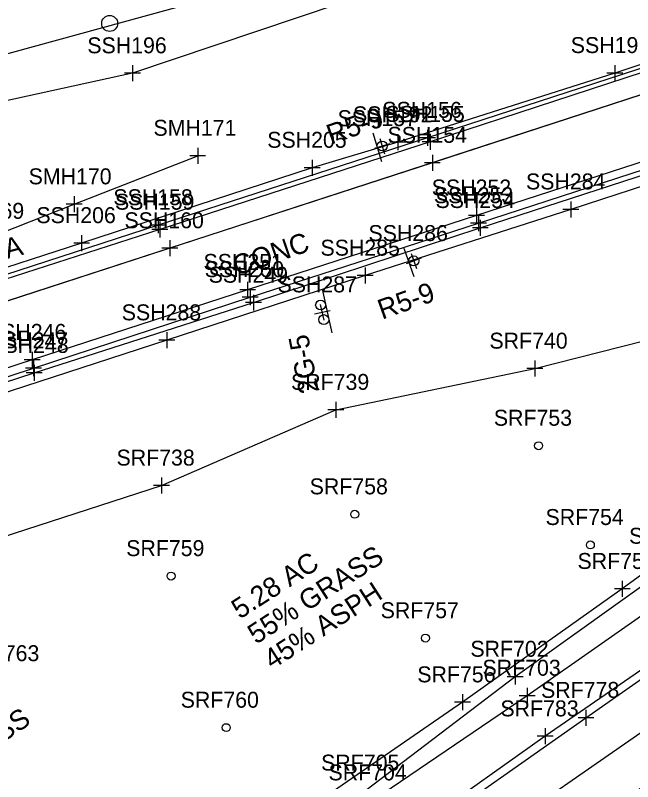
# Model space of a CAD drawing. Extents: x 941041 to 969446, y 397014 to 416764.
# Drawn here: x 952047.1 to 952201.9, y 403535.6 to 403727.8 of the extents above; entities that cross this region are included whole.
import ezdxf

# ---------------------------------------------------------------- set-up
doc = ezdxf.new("R2010")
doc.units = 0
for name, color, linetype in [('SURVEY - DRAINAGE - Area Shapes', 7, 'Continuous'), ('SURVEY - DRAINAGE - Area Shapes Text', 7, 'Continuous'), ('SURVEY - DTM - Breaklines', 7, 'Continuous'), ('SURVEY - DTM - Breaklines - Points - Locators', 7, 'Continuous'), ('SURVEY - DTM - Breaklines - Points - Numbers', 7, 'Continuous'), ('SURVEY - DTM - Spot Points - Locators', 7, 'Continuous'), ('SURVEY - DTM - Spot Points - Point Numbers', 7, 'Continuous'), ('SURVEY - NON-TRANSPORTATION - Features', 7, 'Continuous'), ('SURVEY - ROADSIDE BARRIERS - Points - Locators', 7, 'Continuous'), ('SURVEY - ROADSIDE BARRIERS - Points - Numbers', 7, 'Continuous'), ('SURVEY - ROADSIDE BARRIERS with Text', 7, 'Continuous'), ('SURVEY - TRAFFIC CONTROL - Signs - Points - Locators', 7, 'Continuous'), ('SURVEY - TRAFFIC CONTROL - Signs - Points - Numbers', 7, 'Continuous'), ('SURVEY - TRAFFIC CONTROL - Signs and Devices with Text', 7, 'Continuous'), ('SURVEY - TRANSPORTATION - Features', 7, 'Continuous'), ('SURVEY - TRANSPORTATION - Features - Points - Locators', 7, 'Continuous'), ('SURVEY - TRANSPORTATION - Features - Points - Numbers', 7, 'Continuous'), ('SURVEY - TRANSPORTATION - Features Text', 7, 'Continuous'), ('SURVEY - TRANSPORTATION - Roads', 7, 'Continuous'), ('SURVEY - TRANSPORTATION - Roads - Points - Locators', 7, 'Continuous'), ('SURVEY - TRANSPORTATION - Roads - Points - Numbers', 7, 'Continuous'), ('SURVEY - VEGETATION - Features with Text', 7, 'Continuous')]:
    doc.layers.add(name, color=color, linetype=linetype)

msp = doc.modelspace()

# ---------------------------------------------------------------- linework, layer by layer
at = {"layer": 'SURVEY - DRAINAGE - Area Shapes'}
msp.add_lwpolyline([(951145.6, 402792.15), (951562.19, 403084.02), (952475.83, 403724.71), (952754.77, 403922.8), (952578.99, 403846.21), (952455.44, 403792), (952334.19, 403750.29), (951972.51, 403632.53), (951887.41, 403584.59)], dxfattribs=at)
at = {"layer": 'SURVEY - DTM - Breaklines'}
for points in [[(952391.23, 403804.6), (952335.21, 403790.24), (952294.78, 403776.99), (952259.32, 403766.29), (952198.65, 403752.21), (952128.43, 403730.68), (952076.47, 403713.23), (952026.34, 403702.32), (951990.64, 403693.13), (951961.99, 403686.82), (951938.34, 403709.64), (951936.38, 403735.71)], [(952052.42, 403750.09), (951996.09, 403748.28), (951959.46, 403753.53), (951937.96, 403753.71), (951919.41, 403744.33), (951914.36, 403717.21), (951914.76, 403681.4), (951927.27, 403658.29), (951940.68, 403647.83), (951991.85, 403656.35), (952039.73, 403671.73), (952061.81, 403680.38), (952092.8, 403692.55)], [(951894.21, 403365.74), (951918.42, 403383.39), (951928.26, 403393.2), (951937.5, 403404.8), (951944.43, 403414.22), (951943.9, 403434.94), (951940.69, 403482.53), (951942.54, 403525.65), (951948.59, 403563.68), (951990.69, 403583.16), (952037.49, 403594.92), (952083.73, 403609.86), (952127.47, 403628.84), (952177.41, 403639.18), (952231.73, 403652.95), (952272.64, 403662.7), (952326.07, 403690.06), (952387.14, 403712.34)], [(952390.12, 403709.29), (952375.16, 403701.7), (952334.33, 403674.35), (952294.07, 403646.32), (952253.05, 403618.96), (952212.11, 403590.26), (952172.46, 403561.93), (952135.01, 403533.38), (952096.67, 403507.49), (952059.44, 403481.45), (952022.03, 403454.99), (951987.68, 403427.24), (951949.6, 403400.09), (951914.89, 403372.9), (951892.43, 403360.97), (951856.04, 403333.4)], [(952385.06, 403709.46), (952353.72, 403690.71), (952314.33, 403662.75), (952269.64, 403633.08), (952235.37, 403610.19), (952199.33, 403583.94), (952159.25, 403555.51), (952115.83, 403525.58), (952073.88, 403500.36), (952059.24, 403490.85), (952018.99, 403460.68), (951980.43, 403432.29), (951950.02, 403408.86), (951929.51, 403394.29)], [(952391.5, 403705.96), (952378.05, 403698.72), (952337.41, 403670), (952297.08, 403641.65), (952256.58, 403614.03), (952216.07, 403585.55), (952175.49, 403557.17), (952136.87, 403530.93), (952099.06, 403503.27), (952062.19, 403477.29), (952024.78, 403450.56), (951989.35, 403424.97), (951950.82, 403398.13), (951916.7, 403370.68), (951892.31, 403352.03), (951855.51, 403329.45)]]:
    msp.add_lwpolyline(points, dxfattribs=at)
at = {"layer": 'SURVEY - DTM - Breaklines - Points - Locators'}
for p, q in [((952076.47, 403715.23), (952076.47, 403711.23)), ((952078.47, 403713.23), (952074.47, 403713.23)), ((952092.8, 403694.55), (952092.8, 403690.55)), ((952094.8, 403692.55), (952090.8, 403692.55)), ((952061.81, 403682.38), (952061.81, 403678.38)), ((952063.81, 403680.38), (952059.81, 403680.38)), ((952177.41, 403641.18), (952177.41, 403637.18)), ((952179.41, 403639.18), (952175.41, 403639.18)), ((952127.47, 403630.84), (952127.47, 403626.84)), ((952129.47, 403628.84), (952125.47, 403628.84)), ((952083.73, 403611.86), (952083.73, 403607.86)), ((952085.73, 403609.86), (952081.73, 403609.86)), ((952199.33, 403585.94), (952199.33, 403581.94)), ((952201.33, 403583.94), (952197.33, 403583.94)), ((952172.46, 403563.93), (952172.46, 403559.93)), ((952174.46, 403561.93), (952170.46, 403561.93)), ((952175.49, 403559.17), (952175.49, 403555.17)), ((952159.25, 403557.51), (952159.25, 403553.51)), ((952177.49, 403557.17), (952173.49, 403557.17)), ((952161.25, 403555.51), (952157.25, 403555.51))]:
    msp.add_line(p, q, dxfattribs=at)
at = {"layer": 'SURVEY - DTM - Spot Points - Locators'}
for centre in [(952178.34, 403619.85), (952132.19, 403602.65), (952191.31, 403594.96), (952086.13, 403587.16), (952149.95, 403571.6), (952099.96, 403549.15)]:
    msp.add_circle(centre, 1, dxfattribs=at)
at = {"layer": 'SURVEY - NON-TRANSPORTATION - Features'}
msp.add_lwpolyline([(952376.43, 403816.81), (952331.99, 403804.57), (952288.98, 403791.71), (952248.8, 403779.67), (952181.92, 403760.97), (952124.49, 403739.88), (952023.66, 403712.26), (951987.01, 403701.21)], dxfattribs=at)
msp.add_circle((952070.72, 403725.73), 2, dxfattribs=at)
at = {"layer": 'SURVEY - ROADSIDE BARRIERS - Points - Locators'}
for p, q in [((952150.48, 403699.05), (952150.48, 403695.05)), ((952152.48, 403697.05), (952148.48, 403697.05)), ((952082.93, 403677.14), (952082.93, 403673.14)), ((952163.71, 403676.44), (952163.71, 403672.44)), ((952084.93, 403675.14), (952080.93, 403675.14)), ((952165.71, 403674.44), (952161.71, 403674.44)), ((952106.81, 403657.71), (952106.81, 403653.71)), ((952108.81, 403655.71), (952104.81, 403655.71)), ((952051.8, 403640.11), (952051.8, 403636.11)), ((952053.8, 403638.11), (952049.8, 403638.11))]:
    msp.add_line(p, q, dxfattribs=at)
at = {"layer": 'SURVEY - ROADSIDE BARRIERS with Text'}
for points in [[(952302.14, 403750.83), (952286.56, 403742.28), (952273.05, 403736.74), (952213.46, 403717.52), (952150.48, 403697.05), (952082.93, 403675.14), (952023.4, 403655.81), (951969.45, 403638.98), (951959.66, 403636.72), (951945.4, 403635.92), (951933.44, 403639.98), (951918.8, 403651.79), (951913.01, 403662.6), (951908.8, 403681.05), (951907.83, 403705.82), (951911.58, 403759.1)], [(951891, 403405.77), (951893.44, 403453.97), (951897.83, 403506.16), (951900.59, 403527.52), (951905.51, 403548.48), (951912.86, 403568.68), (951921.41, 403582.37), (951932.82, 403592.93), (951951.38, 403603.99), (952001.2, 403621.62), (952051.8, 403638.11), (952106.81, 403655.71), (952163.71, 403674.44), (952216.21, 403691.51), (952270.15, 403708.94), (952288.83, 403714.2), (952305.98, 403717.16)]]:
    msp.add_lwpolyline(points, dxfattribs=at)
at = {"layer": 'SURVEY - TRAFFIC CONTROL - Signs - Points - Locators'}
for p, q in [((952141, 403695.53), (952137.17, 403694.39)), ((952138.51, 403696.88), (952139.65, 403693.04)), ((952148.88, 403666.84), (952145.12, 403665.48)), ((952146.32, 403668.04), (952147.68, 403664.28)), ((952124.5, 403651.34), (952123.64, 403655.25)), ((952122.12, 403652.87), (952126.02, 403653.72))]:
    msp.add_line(p, q, dxfattribs=at)
at = {"layer": 'SURVEY - TRAFFIC CONTROL - Signs and Devices with Text'}
for p, q in [((952138.98, 403691.01), (952136.84, 403698.2)), ((952147.13, 403662.22), (952144.57, 403669.27)), ((952124.05, 403659.12), (952126.44, 403648.18))]:
    msp.add_line(p, q, dxfattribs=at)
for centre in [(952139.1, 403694.99), (952147.02, 403666.19), (952123.64, 403655.12), (952124.44, 403651.46)]:
    msp.add_circle(centre, 1.25, dxfattribs=at)
at = {"layer": 'SURVEY - TRANSPORTATION - Features'}
for points in [[(952518.71, 403793.8), (952465.54, 403774.16), (952410.35, 403753.67), (952351.49, 403733.28), (952301.32, 403715.13), (952247.22, 403698.89), (952186.41, 403679.1), (952134.85, 403662.49), (952085.04, 403646.28), (952027.94, 403627.74), (951972.26, 403608.87), (951935.7, 403591.12), (951920.05, 403575.28), (951909.48, 403553.09), (951902.27, 403519.09), (951896.56, 403465.79), (951896.39, 403409.59)], [(952398.44, 403784.2), (952342.68, 403764.13), (952306.8, 403754.24), (952300.47, 403753.95), (952294.73, 403748.8), (952274.38, 403738.86), (952197.48, 403713.29), (952143.02, 403695.93), (952121.5, 403689.54), (952063.69, 403670.65), (952006.84, 403652.21), (951952.44, 403637.98), (951939.42, 403639.21), (951926.69, 403646.99), (951915.45, 403661.4), (951909.3, 403684.87), (951909.41, 403711.07), (951912.02, 403750.78)], [(952265.24, 403606.38), (952222.49, 403576.23), (952179.99, 403546.98), (952139.51, 403518.29), (952098.53, 403490.18), (952058.63, 403462.26), (952014.83, 403431.77), (951971.94, 403401.29), (951951.98, 403390.91), (951922.49, 403368.14), (951893.1, 403345.72), (951854.25, 403319.66)]]:
    msp.add_lwpolyline(points, dxfattribs=at)
at = {"layer": 'SURVEY - TRANSPORTATION - Features - Points - Locators'}
for p, q in [((952197.48, 403715.29), (952197.48, 403711.29)), ((952199.48, 403713.29), (952195.48, 403713.29)), ((952143.02, 403697.93), (952143.02, 403693.93)), ((952145.02, 403695.93), (952141.02, 403695.93)), ((952121.5, 403691.54), (952121.5, 403687.54)), ((952123.5, 403689.54), (952119.5, 403689.54)), ((952186.41, 403681.1), (952186.41, 403677.1)), ((952188.41, 403679.1), (952184.41, 403679.1)), ((952063.69, 403672.65), (952063.69, 403668.65)), ((952065.69, 403670.65), (952061.69, 403670.65)), ((952134.85, 403664.49), (952134.85, 403660.49)), ((952136.85, 403662.49), (952132.85, 403662.49)), ((952085.04, 403648.28), (952085.04, 403644.28)), ((952087.04, 403646.28), (952083.04, 403646.28)), ((952179.99, 403548.98), (952179.99, 403544.98)), ((952181.99, 403546.98), (952177.99, 403546.98))]:
    msp.add_line(p, q, dxfattribs=at)
at = {"layer": 'SURVEY - TRANSPORTATION - Roads'}
for points in [[(952697.16, 403893.97), (952636.52, 403857.4), (952587.51, 403831.79), (952534.88, 403806.99), (952483.18, 403785.72), (952429.44, 403765.14), (952375.1, 403746.86), (952316.97, 403727.68), (952269.24, 403712.39), (952214.85, 403694.47), (952162.76, 403677.58), (952105.34, 403658.92), (952051.28, 403641.38), (951999.19, 403624.43), (951950.5, 403607.88), (951929.86, 403596.04), (951918.46, 403586), (951908.99, 403572.79), (951900.68, 403550.6), (951895.43, 403527.92)], [(952697.16, 403893.97), (952641.04, 403854.87), (952584.14, 403814.78), (952532.55, 403778.68), (952481.32, 403742.62), (952431.11, 403707.16), (952375.85, 403668.53), (952325.36, 403633.08), (952273.9, 403596.95), (952221.23, 403559.82), (952172.53, 403526.04), (952120.87, 403489.74), (952069.02, 403453.35), (952013.3, 403414.51)], [(952645.15, 403881.65), (952578.99, 403846.21), (952519.82, 403818.69), (952455.44, 403792), (952393.22, 403769.67), (952334.19, 403750.29), (952278.04, 403731.92), (952215.85, 403711.66), (952151.67, 403690.79), (952085.84, 403669.36), (952024.79, 403649.56), (951972.51, 403632.53), (951960.61, 403629.57), (951944.89, 403628.67), (951928.97, 403632.67), (951912.83, 403645.51), (951905.61, 403660.66), (951903.73, 403679.99)], [(951888.55, 403404.06), (951890.52, 403405.42), (951892.47, 403454.38), (951895.18, 403506.5), (951898.46, 403528.17), (951903.43, 403549.13), (951910.72, 403569.5), (951920.23, 403583.69), (951931.46, 403594.64), (951950.73, 403605.35), (952000.39, 403622.45), (952051.63, 403639.28), (952105.97, 403657.11), (952163.28, 403675.65), (952215.47, 403692.61), (952269.8, 403710.2), (952318.41, 403725.67), (952375.45, 403744.64), (952429.92, 403763.07), (952483.94, 403783.74), (952536.56, 403804.59)], [(952400.69, 403777.65), (952343.87, 403758.87), (952306.13, 403746.51), (952275.21, 403736.2), (952213.54, 403716.41), (952151.13, 403696.03), (952083.31, 403674.02), (952023.63, 403654.82), (951970.2, 403637.56), (951960.08, 403635), (951945.4, 403633.14), (951931.97, 403637.49), (951917.31, 403649.3), (951910.32, 403661.81), (951905.83, 403680.08), (951904.24, 403688.5)], [(951856.58, 403318.44), (951891.45, 403341.66), (951931.45, 403369.84), (951972.85, 403399.52), (952015.55, 403429.14), (952058.97, 403459.69), (952101.7, 403489.65), (952145.9, 403520.52), (952190.22, 403551.62), (952232.61, 403581.27), (952267.1, 403605.5)]]:
    msp.add_lwpolyline(points, dxfattribs=at)
at = {"layer": 'SURVEY - TRANSPORTATION - Roads - Points - Locators'}
for p, q in [((952151.13, 403698.03), (952151.13, 403694.03)), ((952153.13, 403696.03), (952149.13, 403696.03)), ((952151.67, 403692.79), (952151.67, 403688.79)), ((952153.67, 403690.79), (952149.67, 403690.79)), ((952162.76, 403679.58), (952162.76, 403675.58)), ((952164.76, 403677.58), (952160.76, 403677.58)), ((952163.28, 403677.65), (952163.28, 403673.65)), ((952083.31, 403676.02), (952083.31, 403672.02)), ((952165.28, 403675.65), (952161.28, 403675.65)), ((952085.31, 403674.02), (952081.31, 403674.02)), ((952085.84, 403671.36), (952085.84, 403667.36)), ((952087.84, 403669.36), (952083.84, 403669.36)), ((952105.34, 403660.92), (952105.34, 403656.92)), ((952107.34, 403658.92), (952103.34, 403658.92)), ((952105.97, 403659.11), (952105.97, 403655.11)), ((952107.97, 403657.11), (952103.97, 403657.11)), ((952051.28, 403643.38), (952051.28, 403639.38)), ((952053.28, 403641.38), (952049.28, 403641.38)), ((952051.63, 403641.28), (952051.63, 403637.28)), ((952053.63, 403639.28), (952049.63, 403639.28)), ((952190.22, 403553.62), (952190.22, 403549.62)), ((952192.22, 403551.62), (952188.22, 403551.62))]:
    msp.add_line(p, q, dxfattribs=at)

# ---------------------------------------------------------------- texts
at = {"layer": 'SURVEY - DRAINAGE - Area Shapes Text'}
for s, p in [('55% GRASS', (952107.44, 403569.93)), ('5.28 AC', (952103.37, 403576.23)), ('45% ASPH', (952111.51, 403563.63))]:
    msp.add_text(s, height=4.998, rotation=32.8687, dxfattribs=at).set_placement(p)
at = {"layer": 'SURVEY - DTM - Breaklines - Points - Numbers'}
for s, p in [('SSH196', (952065.12, 403718.23)), ('SMH171', (952081.71, 403697.55)), ('SMH170', (952050.39, 403685.38)), ('SMH169', (952028.47, 403676.73)), ('SRF740', (952166, 403644.18)), ('SRF739', (952116.22, 403633.84)), ('SRF738', (952072.44, 403614.86)), ('SRF701', (952201.03, 403595.26)), ('SRF755', (952188.09, 403588.94)), ('SRF702', (952161.22, 403566.93)), ('SRF703', (952164.25, 403562.17)), ('SRF756', (952147.9, 403560.51)), ('SRF705', (952123.77, 403538.38)), ('SRF704', (952125.63, 403535.93))]:
    msp.add_text(s, height=4, dxfattribs=at).set_placement(p)
at = {"layer": 'SURVEY - DTM - Spot Points - Point Numbers'}
for s, p in [('SRF753', (952167.1, 403624.85)), ('SRF758', (952120.9, 403607.65)), ('SRF754', (952180.07, 403599.96)), ('SRF759', (952074.87, 403592.16)), ('SRF757', (952138.71, 403576.6)), ('SRF763', (952033.45, 403565.82)), ('SRF760', (952088.54, 403554.15))]:
    msp.add_text(s, height=4, dxfattribs=at).set_placement(p)
at = {"layer": 'SURVEY - ROADSIDE BARRIERS - Points - Numbers'}
for s, p in [('SSH156', (952139.13, 403702.05)), ('SSH158', (952071.64, 403680.14)), ('SSH254', (952152.47, 403679.44)), ('SSH249', (952095.55, 403660.71)), ('SSH248', (952040.51, 403643.11))]:
    msp.add_text(s, height=4, dxfattribs=at).set_placement(p)
at = {"layer": 'SURVEY - TRAFFIC CONTROL - Signs - Points - Numbers'}
for s, p in [('SSH157', (952127.9, 403699.97)), ('SSH286', (952135.65, 403671.16)), ('SSH287', (952112.83, 403658.29))]:
    msp.add_text(s, height=4, dxfattribs=at).set_placement(p)
at = {"layer": 'SURVEY - TRAFFIC CONTROL - Signs and Devices with Text'}
for s, rotation, p in [('R5-9', 19.5287, (952126.22, 403695.3)), ('D1-3A', 15.0836, (952031.03, 403662.88)), ('R5-9', 19.5287, (952139.06, 403651.43)), ('2G-5', 100.8545, (952123.23, 403633.44))]:
    msp.add_text(s, height=5, rotation=rotation, dxfattribs=at).set_placement(p)
at = {"layer": 'SURVEY - TRANSPORTATION - Features - Points - Numbers'}
for s, p in [('SSH191', (952186.4, 403718.29)), ('SSH192', (952131.78, 403700.93)), ('SSH205', (952110.26, 403694.54)), ('SSH284', (952175.17, 403684.1)), ('SSH206', (952052.34, 403675.65)), ('SSH285', (952123.61, 403667.49)), ('SSH288', (952073.75, 403651.28)), ('SRF783', (952168.75, 403551.98))]:
    msp.add_text(s, height=4, dxfattribs=at).set_placement(p)
at = {"layer": 'SURVEY - TRANSPORTATION - Features Text'}
msp.add_text('CONC', height=5, rotation=18.9046, dxfattribs=at).set_placement((952102.61, 403662.39))
at = {"layer": 'SURVEY - TRANSPORTATION - Roads - Points - Numbers'}
for s, p in [('SSH155', (952139.89, 403701.03)), ('SSH154', (952140.43, 403695.79)), ('SSH252', (952151.52, 403682.58)), ('SSH253', (952152.04, 403680.65)), ('SSH159', (952072.06, 403679.02)), ('SSH160', (952074.43, 403674.36)), ('SSH251', (952094.26, 403663.92)), ('SSH250', (952094.56, 403662.11)), ('SSH246', (952039.93, 403646.38)), ('SSH247', (952040.39, 403644.28)), ('SRF778', (952178.94, 403556.62))]:
    msp.add_text(s, height=4, dxfattribs=at).set_placement(p)
at = {"layer": 'SURVEY - VEGETATION - Features with Text'}
msp.add_text('GRASS', height=4.998, rotation=33.7585, dxfattribs=at).set_placement((952031.82, 403537.28))

doc.saveas('drawing.dxf')
